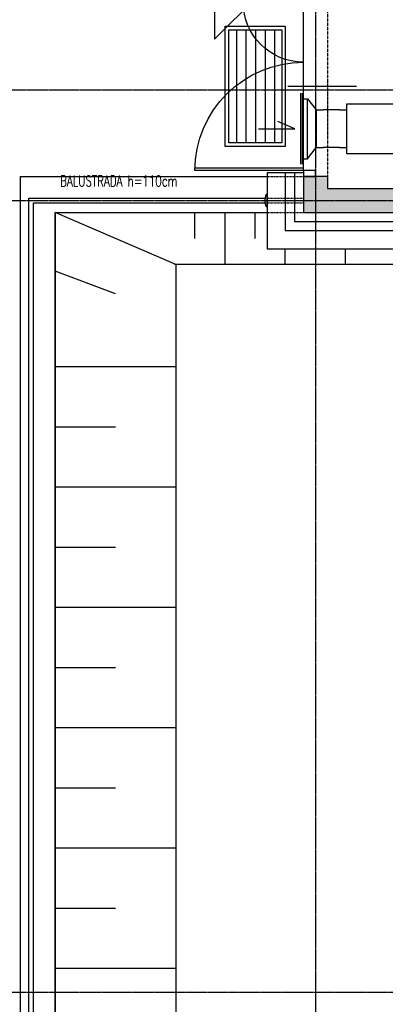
# Model space of a CAD drawing. Extents: x -7228 to 74941, y -112898 to 85621.
# Tile 367 of 635: x 51092 to 51396, y 38056 to 38875. Entities that reach past the tile are written whole.
import ezdxf

# ---------------------------------------------------------------- set-up
doc = ezdxf.new("R2010")
doc.units = 0
for name, pattern in [('CENTER', [2, 1.25, -0.25, 0.25, -0.25]), ('DASHDOT', [1, 0.5, -0.25, 0, -0.25]), ('DASHED2', [0.375, 0.25, -0.125])]:
    doc.linetypes.add(name, pattern=pattern)
doc.layers.get('0').update_dxf_attribs({"color": 101, "linetype": 'CONTINUOUS'})
for name, color, linetype in [('Drz---drzwi', 5, 'CONTINUOUS'), ('E35', 6, 'CONTINUOUS'), ('Ele-balustrada', 8, 'CONTINUOUS'), ('Ins-went', 141, 'CONTINUOUS'), ('Os-osie glowne', 1, 'CENTER'), ('Sc-beton', 7, 'CONTINUOUS'), ('Sc-beton-hatch', 86, 'CONTINUOUS'), ('Sc-drewno', 22, 'CONTINUOUS'), ('Sc-izolacja term-styropian', 151, 'STYROPIAN-KA'), ('Sc-nadproza kon', 5, 'DASHED2'), ('Sch-opis', 51, 'CONTINUOUS'), ('W-idok', 8, 'CONTINUOUS'), ('W-idok nad', 5, 'DASHED2'), ('Wyp-meble', 155, 'CONTINUOUS')]:
    doc.layers.add(name, color=color, linetype=linetype)
doc.styles.add('ROMANS', font='romans', dxfattribs={"width": 0.85})
doc.linetypes.add('BATTING', pattern='A,0.0001,-0.1,[134,ltypeshp.shx,S=0.1,R=0,X=-0.1,Y=0],-0.2,[134,ltypeshp.shx,S=0.1,R=180,X=0.1,Y=0],-0.1', length=0.4001)
doc.linetypes.add('STYROPIAN-KA', pattern='A,0.0001,-0.1,[135,ltypeshp.shx,S=0.1,R=0,X=-0.1,Y=0],0,[135,ltypeshp.shx,S=0.1,R=180,X=0.1,Y=0],-0.1', length=0.2001)

# ---------------------------------------------------------------- blocks, each defined once
blk = doc.blocks.new('_dlgjlfh')
at = {"ltscale": 7}
for p, q in [((23, -75), (-34, -75)), ((10, -143), (99.98, -143)), ((10, -145), (100, -145))]:
    blk.add_line(p, q, dxfattribs=at)
for points in [[(0, -5), (0, 0), (10, 0), (10, -5)], [(0, -150), (0, -145), (10, -145), (10, -150)]]:
    blk.add_lwpolyline(points, close=True, dxfattribs=at)
for points in [[(10, -145), (10, -5)], [(60, -5), (10, -5)]]:
    blk.add_lwpolyline(points, dxfattribs=at)
for centre, radius, start, end in [((10, -5), 50, 270, 360), ((10, -145), 90, 360, 90)]:
    blk.add_arc(centre, radius, start, end)
blk = doc.blocks.new('_wycieraczka')
at = {"linetype": 'Continuous', "ltscale": 5}
h = blk.add_hatch(dxfattribs=at)
h.set_pattern_fill('LINE', color=256, scale=2.5, angle=90, style=0)
h.set_pattern_definition([(90, (92070.9664, 493194.282), (-7.9375, 5e-16), [])])
h.paths.add_polyline_path([(3, -97), (47, -97), (47, -3), (3, -3)])
for points in [[(0, -100), (0, 0), (50, 0), (50, -100)], [(3, -97), (3, -3), (47, -3), (47, -97)]]:
    blk.add_lwpolyline(points, close=True, dxfattribs=at)

msp = doc.modelspace()

# ---------------------------------------------------------------- hatches: boundary and pattern name
at = {"layer": 'Sc-beton-hatch'}
h = msp.add_hatch(dxfattribs=at)
h.set_pattern_fill('ANSI33', color=256, style=0)
h.paths.add_polyline_path([(51347.547, 38734.472), (51347.547, 38744.472), (51327.547, 38744.472), (51327.547, 38714.472), (51427.547, 38714.472), (51427.547, 38516.472), (51447.547, 38516.472), (51447.547, 38714.472), (51967.547, 38714.472), (51967.547, 38704.472), (51987.547, 38704.472), (51987.547, 38734.472), (51782.547, 38734.472), (51782.547, 38739.472), (51762.547, 38739.472), (51762.547, 38734.472)])
h.paths.add_polyline_path([(51447.547, 38366.472), (51427.547, 38366.472), (51427.547, 38266.472), (51447.547, 38266.472)])
h.paths.add_polyline_path([(51967.547, 38076.472), (51907.547, 38076.472), (51907.547, 38056.472), (51967.547, 38056.472), (51967.547, 37546.472), (51987.547, 37546.472), (51987.547, 38056.472), (52278.547, 38056.472), (52278.547, 37741.472), (52298.547, 37741.472), (52351.547, 37741.472), (52351.547, 37761.472), (52298.547, 37761.472), (52298.547, 38076.472), (51987.547, 38076.472), (51987.547, 38594.472), (51967.547, 38594.472)])
h.paths.add_polyline_path([(51447.547, 38076.472), (51447.547, 38116.472), (51427.547, 38116.472), (51427.547, 38016.472), (51447.547, 38016.472), (51447.547, 38056.472), (51807.547, 38056.472), (51807.547, 38076.472)])

# ---------------------------------------------------------------- linework, layer by layer
at = {"layer": 'E35'}
for p in [(51800.721, 39405.401), (51253.85, 39330.804)]:
    msp.add_line(p, (51253.85, 38858.53), dxfattribs=at)
at = {"layer": 'Ele-balustrada'}
for points in [[(51099.547, 37742.472), (51099.547, 38726.472)], [(51099.547, 38726.472), (51295.705, 38726.472)], [(51103.547, 37746.472), (51103.547, 38722.472)], [(51103.547, 38722.472), (51295.705, 38722.472)]]:
    msp.add_lwpolyline(points, dxfattribs=at)
msp.add_lwpolyline([(51297.547, 38719.472), (51297.547, 38729.472), (51296.547, 38729.472, 0.1994429), (51296.547, 38719.472)], format="xyb", close=True, dxfattribs=at)
at = {"layer": 'Ins-went', "ltscale": 2}
for p, q in [((51325.428, 38754.655), (51325.428, 38813.655)), ((51326.928, 38754.655), (51326.928, 38813.655)), ((51327.928, 38809.155), (51326.928, 38809.155)), ((51327.928, 38809.155), (51330.928, 38809.155)), ((51330.928, 38759.155), (51330.928, 38809.155)), ((51330.928, 38809.155), (51338.028, 38799.955)), ((51338.028, 38799.955), (51344.028, 38799.955)), ((51338.028, 38799.955), (51338.028, 38768.455)), ((51357.528, 38799.955), (51344.028, 38799.955)), ((51357.528, 38799.955), (51363.528, 38799.955)), ((51363.528, 38763.455), (51363.528, 38804.955)), ((51363.528, 38804.955), (51411.528, 38804.955)), ((51330.928, 38759.155), (51338.028, 38768.455)), ((51338.028, 38768.455), (51344.028, 38768.455)), ((51357.528, 38768.455), (51344.028, 38768.455)), ((51357.528, 38768.455), (51363.528, 38768.455)), ((51327.928, 38759.155), (51326.928, 38759.155)), ((51327.928, 38759.155), (51330.928, 38759.155)), ((51411.528, 38763.455), (51363.528, 38763.455))]:
    msp.add_line(p, q, dxfattribs=at)
msp.add_lwpolyline([(51290.191, 38784.12), (51320.428, 38784.12), (51306.415, 38790.142)], dxfattribs=at)
at = {"layer": 'Os-osie glowne'}
for points in [[(51337.547, 39998.472), (51337.547, 34021.472)], [(50700.047, 38816.472), (62792.547, 38816.472)], [(50700.047, 38724.472), (62792.547, 38724.472)], [(50700.047, 38066.472), (62792.547, 38066.472)]]:
    msp.add_lwpolyline(points, dxfattribs=at)
at = {"layer": 'Sc-beton'}
for points in [[(51327.547, 38744.472), (51327.547, 38714.472)], [(51347.547, 38744.472), (51327.547, 38744.472)], [(51347.547, 38744.472), (51347.547, 38734.472)], [(51347.547, 38734.472), (51762.547, 38734.472)], [(51327.547, 38714.472), (51427.547, 38714.472)]]:
    msp.add_lwpolyline(points, dxfattribs=at)
at = {"layer": 'Sc-drewno'}
for points in [[(51297.547, 38747.472), (51297.547, 38684.472)], [(51312.547, 38747.472), (51297.547, 38747.472)], [(51297.547, 38684.472), (51412.547, 38684.472)]]:
    msp.add_lwpolyline(points, dxfattribs=at)
at = {"layer": 'Sc-izolacja term-styropian', "linetype": 'ByBlock'}
for points in [[(51312.547, 38747.472), (51312.547, 38699.472)], [(51327.547, 38747.472), (51312.547, 38747.472)], [(51312.547, 38699.472), (51412.547, 38699.472)]]:
    msp.add_lwpolyline(points, dxfattribs=at)
at = {"layer": 'Sc-izolacja term-styropian', "linetype": 'BATTING', "ltscale": 0.35}
for points in [[(51320.047, 38747.472), (51320.047, 38706.972)], [(51320.047, 38706.972), (51420.047, 38706.972)]]:
    msp.add_lwpolyline(points, dxfattribs=at)
at = {"layer": 'Sc-nadproza kon', "linetype": 'DASHDOT', "ltscale": 0.5}
msp.add_lwpolyline([(51347.547, 38894.472), (51347.547, 38744.472)], dxfattribs=at)
at = {"layer": 'W-idok'}
msp.add_line((51121.547, 37546.472), (51121.547, 38714.472), dxfattribs=at)
for points in [[(51092.547, 38744.472), (51092.547, 37516.472)], [(51092.547, 38744.472), (51297.547, 38744.472)], [(51221.547, 38671.472), (51121.547, 38714.472)], [(51121.547, 38714.472), (51297.547, 38714.472)], [(51121.547, 38714.472), (51121.547, 37546.472)], [(51121.547, 38714.472), (51121.547, 37546.472)], [(51237.547, 38692.972), (51237.547, 38714.472)], [(51262.547, 38671.472), (51262.547, 38714.472)], [(51287.547, 38692.972), (51287.547, 38714.472)], [(51312.547, 38671.472), (51312.547, 38684.472)], [(51362.547, 38671.472), (51362.547, 38684.472)], [(51412.547, 38671.472), (51220.547, 38671.472)], [(51221.547, 38671.472), (51221.547, 37596.472)], [(51171.547, 38647.09), (51121.547, 38665.865)], [(51121.547, 38586.472), (51221.547, 38586.472)], [(51121.547, 38536.472), (51171.547, 38536.472)], [(51121.547, 38486.472), (51221.547, 38486.472)], [(51121.547, 38436.472), (51171.547, 38436.472)], [(51121.547, 38386.472), (51221.547, 38386.472)], [(51121.547, 38336.472), (51171.547, 38336.472)], [(51121.547, 38286.472), (51171.547, 38286.472)], [(51121.547, 38286.472), (51221.547, 38286.472)], [(51121.547, 38236.472), (51171.547, 38236.472)], [(51121.547, 38186.472), (51221.547, 38186.472)], [(51121.547, 38136.472), (51171.547, 38136.472)], [(51121.547, 38086.472), (51221.547, 38086.472)]]:
    msp.add_lwpolyline(points, dxfattribs=at)
at = {"layer": 'W-idok nad', "ltscale": 0.5}
for points in [[(51297.547, 38744.472), (51327.547, 38744.472)], [(51295.705, 38726.472), (51327.547, 38726.472)], [(51295.705, 38722.472), (51327.547, 38722.472)], [(51297.547, 38714.472), (51327.547, 38714.472)]]:
    msp.add_lwpolyline(points, dxfattribs=at)

# ---------------------------------------------------------------- block references
at = {"layer": 'Drz---drzwi', "xscale": -1}
msp.add_blockref('_dlgjlfh', (51337.547, 38894.472), dxfattribs=at)
at = {"layer": 'Wyp-meble'}
msp.add_blockref('_wycieraczka', (51262.547, 38869.472), dxfattribs=at)

# ---------------------------------------------------------------- texts
at = {"layer": 'Sch-opis', "style": 'ROMANS', "width": 0.7}
msp.add_text('BALUSTRADA h=110cm ', height=9, dxfattribs=at).set_placement((51125.534, 38736.211))

doc.saveas('drawing.dxf')
